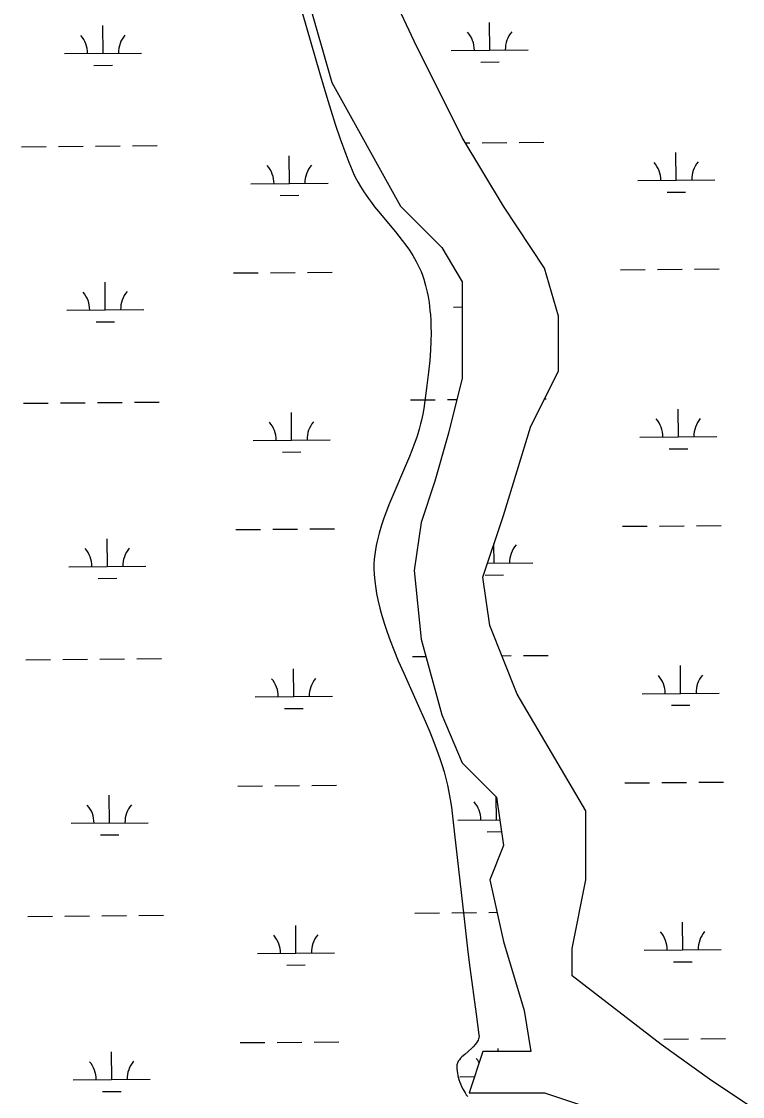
# Model space of a CAD drawing. Extents: x 3568792 to 3606828, y 529143 to 554785.
# Drawn here: x 3588641 to 3589576, y 550752 to 552146 of the extents above; entities that cross this region are included whole.
import ezdxf

# ---------------------------------------------------------------- set-up
doc = ezdxf.new("R2010")
doc.units = 0
for name, color, linetype in [('V-SITE-VEGE', 7, 'Continuous'), ('V-TOPO-SHOR', 7, 'Continuous'), ('V-WETL-SWMP', 7, 'Continuous')]:
    doc.layers.add(name, color=color, linetype=linetype)

msp = doc.modelspace()

# ---------------------------------------------------------------- linework, layer by layer
at = {"layer": 'V-SITE-VEGE'}
for p, q in [((3589005.1, 552157.9), (3589027.4, 552080.3)), ((3589027.4, 552080.3), (3589036.9, 552048.3)), ((3589036.9, 552048.3), (3589042.2, 552031.3)), ((3589042.2, 552031.3), (3589048, 552013.3)), ((3589048, 552013.3), (3589054.5, 551994.3)), ((3589054.5, 551994.3), (3589061.7, 551974.2)), ((3589061.7, 551974.2), (3589065.6, 551963.9)), ((3589065.6, 551963.9), (3589069.8, 551953.4)), ((3589069.8, 551953.4), (3589072.4, 551947.2)), ((3589072.4, 551947.2), (3589075.4, 551941.3)), ((3589075.4, 551941.3), (3589077.5, 551937.4)), ((3589077.5, 551937.4), (3589080.6, 551932.2)), ((3589080.6, 551932.2), (3589084.9, 551925.5)), ((3589084.9, 551925.5), (3589091, 551916.7)), ((3589091, 551916.7), (3589094.8, 551911.8)), ((3589094.8, 551911.8), (3589099.1, 551906.2)), ((3589099.1, 551906.2), (3589104.2, 551899.9)), ((3589104.2, 551899.9), (3589126.2, 551873.6)), ((3589126.2, 551873.6), (3589135, 551862.5)), ((3589135, 551862.5), (3589139.5, 551856.4)), ((3589139.5, 551856.4), (3589144.1, 551849.9)), ((3589144.1, 551849.9), (3589148.6, 551842.8)), ((3589148.6, 551842.8), (3589153.1, 551835)), ((3589153.1, 551835), (3589155.3, 551830.9)), ((3589155.3, 551830.9), (3589157.3, 551826.6)), ((3589157.3, 551826.6), (3589159.3, 551822.1)), ((3589159.3, 551822.1), (3589161.1, 551817.4)), ((3589161.1, 551817.4), (3589162.8, 551812.4)), ((3589162.8, 551812.4), (3589165.2, 551804)), ((3589165.2, 551804), (3589167.3, 551795.5)), ((3589167.3, 551795.5), (3589168.4, 551789.8)), ((3589168.4, 551789.8), (3589169.7, 551782.1)), ((3589169.7, 551782.1), (3589170.9, 551771.7)), ((3589170.9, 551771.7), (3589171.5, 551765.8)), ((3589171.5, 551765.8), (3589171.9, 551759)), ((3589171.9, 551759), (3589172.2, 551751.1)), ((3589172.3, 551742.2), (3589172.1, 551731.9)), ((3589172.2, 551751.1), (3589172.3, 551742.2)), ((3589172.1, 551731.9), (3589171.6, 551720.1)), ((3589171.6, 551720.1), (3589170.6, 551706.7)), ((3589170.6, 551706.7), (3589169.1, 551691.4)), ((3589169.1, 551691.4), (3589166.9, 551674.1)), ((3589166.9, 551674.1), (3589162.8, 551644.6)), ((3589162.8, 551644.6), (3589161.6, 551637)), ((3589160, 551629.5), (3589158.7, 551624.4)), ((3589161.6, 551637), (3589160, 551629.5)), ((3589156.9, 551617.7), (3589154.1, 551608.7)), ((3589158.7, 551624.4), (3589156.9, 551617.7)), ((3589154.1, 551608.7), (3589150, 551596.8)), ((3589147.4, 551589.9), (3589144.3, 551582.1)), ((3589150, 551596.8), (3589147.4, 551589.9)), ((3589144.3, 551582.1), (3589117.6, 551519.7)), ((3589117.6, 551519.7), (3589114.4, 551511.4)), ((3589114.4, 551511.4), (3589111.1, 551502.5)), ((3589107.9, 551493.1), (3589104.8, 551483)), ((3589111.1, 551502.5), (3589107.9, 551493.1)), ((3589103.5, 551477.8), (3589102.2, 551472.5)), ((3589104.8, 551483), (3589103.5, 551477.8)), ((3589100, 551461.2), (3589099.2, 551455.3)), ((3589101, 551466.9), (3589100, 551461.2)), ((3589102.2, 551472.5), (3589101, 551466.9)), ((3589098.6, 551449.2), (3589098.2, 551443)), ((3589099.2, 551455.3), (3589098.6, 551449.2)), ((3589098.2, 551443), (3589098.1, 551436.5)), ((3589098.1, 551436.5), (3589098.4, 551429.8)), ((3589098.4, 551429.8), (3589099.3, 551420.4)), ((3589099.3, 551420.4), (3589100.5, 551411)), ((3589100.5, 551411), (3589101.6, 551404.8)), ((3589101.6, 551404.8), (3589103.2, 551396.5)), ((3589103.2, 551396.5), (3589105.8, 551385.4)), ((3589105.8, 551385.4), (3589107.5, 551379.1)), ((3589107.5, 551379.1), (3589109.6, 551371.9)), ((3589109.6, 551371.9), (3589112.2, 551363.7)), ((3589112.2, 551363.7), (3589115.4, 551354.3)), ((3589115.4, 551354.3), (3589119.3, 551343.6)), ((3589119.3, 551343.6), (3589124.1, 551331.4)), ((3589124.1, 551331.4), (3589129.8, 551317.4)), ((3589129.8, 551317.4), (3589136.8, 551301.4)), ((3589136.8, 551301.4), (3589154.4, 551262.2)), ((3589154.4, 551262.2), (3589165, 551238.3)), ((3589165, 551238.3), (3589170.5, 551225.4)), ((3589170.5, 551225.4), (3589176, 551211.7)), ((3589176, 551211.7), (3589181.4, 551196.9)), ((3589181.4, 551196.9), (3589184.1, 551189.3)), ((3589184.1, 551189.3), (3589186.6, 551181.4)), ((3589186.6, 551181.4), (3589189.1, 551173.2)), ((3589189.1, 551173.2), (3589191.4, 551164.8)), ((3589191.4, 551164.8), (3589193.6, 551156)), ((3589193.6, 551156), (3589195.5, 551146.9)), ((3589195.5, 551146.9), (3589197.2, 551137.5)), ((3589197.2, 551137.5), (3589198.6, 551127.7)), ((3589198.6, 551127.7), (3589202.8, 551092.7)), ((3589202.8, 551092.7), (3589214.7, 550986.8)), ((3589214.7, 550986.8), (3589220.1, 550939.8)), ((3589220.1, 550939.8), (3589222.6, 550919.6)), ((3589222.6, 550919.6), (3589230.9, 550859.2)), ((3589230.9, 550859.2), (3589234.4, 550832.4)), ((3589230.1, 550820.3), (3589227.1, 550817)), ((3589232.1, 550823.2), (3589230.1, 550820.3)), ((3589233.3, 550825.3), (3589232.1, 550823.2)), ((3589233.9, 550827), (3589233.3, 550825.3)), ((3589234.2, 550828.3), (3589233.9, 550827)), ((3589234.5, 550830.3), (3589234.2, 550828.3)), ((3589234.4, 550832.4), (3589234.5, 550830.3)), ((3589215.9, 550807), (3589212.3, 550803.7)), ((3589225.1, 550815), (3589215.9, 550807)), ((3589227.1, 550817), (3589225.1, 550815)), ((3589205.9, 550793.4), (3589205.8, 550792.1)), ((3589206.1, 550794.6), (3589205.9, 550793.4)), ((3589206.5, 550795.8), (3589206.1, 550794.6)), ((3589207.6, 550798), (3589206.5, 550795.8)), ((3589209.1, 550800.1), (3589207.6, 550798)), ((3589210.6, 550801.9), (3589209.1, 550800.1)), ((3589212.3, 550803.7), (3589210.6, 550801.9)), ((3589205.8, 550792.1), (3589205.8, 550788.6)), ((3589205.8, 550788.6), (3589206.1, 550785)), ((3589206.1, 550785), (3589206.5, 550782.5)), ((3589206.5, 550782.5), (3589207.1, 550779)), ((3589207.1, 550779), (3589208.3, 550774.4)), ((3589208.3, 550774.4), (3589209.1, 550771.7)), ((3589209.1, 550771.7), (3589210.3, 550768.7)), ((3589210.3, 550768.7), (3589211.8, 550765.2)), ((3589211.8, 550765.2), (3589213.8, 550761.3)), ((3589213.8, 550761.3), (3589216.4, 550757)), ((3589216.4, 550757), (3589218, 550754.7)), ((3589218, 550754.7), (3589219.9, 550752.4))]:
    msp.add_line(p, q, dxfattribs=at)
at = {"layer": 'V-TOPO-SHOR'}
for p, q in [((3588990.1, 552254.3), (3589043.6, 552067.2)), ((3589150.4, 552120.7), (3589097, 552236.5)), ((3589212.8, 551995.9), (3589150.4, 552120.7)), ((3589043.6, 552067.2), (3589132.6, 551906.8)), ((3589266.2, 551906.8), (3589212.8, 551995.9)), ((3589132.6, 551906.8), (3589186.1, 551853.3)), ((3589319.6, 551826.6), (3589266.2, 551906.8)), ((3589186.1, 551853.3), (3589212.8, 551808.7)), ((3589337.5, 551764.2), (3589319.6, 551826.6)), ((3589212.8, 551808.7), (3589212.8, 551684)), ((3589337.5, 551692.9), (3589337.5, 551764.2)), ((3589301.8, 551621.6), (3589337.5, 551692.9)), ((3589212.8, 551684), (3589195, 551612.7)), ((3589266.2, 551505.8), (3589301.8, 551621.6)), ((3589195, 551612.7), (3589177.2, 551550.3)), ((3589177.2, 551550.3), (3589159.3, 551496.8)), ((3589239.5, 551425.6), (3589266.2, 551505.8)), ((3589159.3, 551496.8), (3589150.4, 551434.5)), ((3589150.4, 551434.5), (3589159.3, 551345.3)), ((3589248.4, 551363.2), (3589239.5, 551425.6)), ((3589284, 551274.1), (3589248.4, 551363.2)), ((3589159.3, 551345.3), (3589186.1, 551247.3)), ((3589373.1, 551122.6), (3589284, 551274.1)), ((3589186.1, 551247.3), (3589212.8, 551184.9)), ((3589212.8, 551184.9), (3589257.3, 551140.4)), ((3589257.3, 551140.4), (3589266.2, 551078)), ((3589373.1, 551033.4), (3589373.1, 551122.6)), ((3589266.2, 551078), (3589248.4, 551033.4)), ((3589248.4, 551033.4), (3589266.2, 550953.2)), ((3589355.3, 550944.3), (3589373.1, 551033.4)), ((3589266.2, 550953.2), (3589292.9, 550864.1)), ((3589355.3, 550908.7), (3589355.3, 550944.3)), ((3589471, 550819.6), (3589355.3, 550908.7)), ((3589292.9, 550864.1), (3589301.8, 550810.7)), ((3589239.5, 550810.7), (3589221.7, 550757.2)), ((3589301.8, 550810.7), (3589239.5, 550810.7)), ((3589533.4, 550775), (3589471, 550819.6)), ((3589613.5, 550721.5), (3589533.4, 550775)), ((3589221.7, 550757.2), (3589319.6, 550757.2)), ((3589319.6, 550757.2), (3589399.8, 550730.5))]:
    msp.add_line(p, q, dxfattribs=at)
at = {"layer": 'V-WETL-SWMP'}
for p, q in [((3588990.1, 552254.3), (3589043.6, 552067.2)), ((3589150.4, 552120.7), (3589097, 552236.5)), ((3589248.5, 552109.2), (3589248.2, 552145.2)), ((3588746.7, 552105), (3588746.3, 552141)), ((3589212.8, 551995.9), (3589150.4, 552120.7)), ((3588696.7, 552104.6), (3588796.7, 552105.4)), ((3589198.5, 552108.8), (3589298.5, 552109.6)), ((3588734.8, 552089.4), (3588758.8, 552089.7)), ((3589236.7, 552093.7), (3589260.7, 552093.9)), ((3589043.6, 552067.2), (3589132.6, 551906.8)), ((3589266.2, 551906.8), (3589212.8, 551995.9)), ((3588640.8, 551984), (3588672.8, 551984.3)), ((3588688.8, 551984.4), (3588720.8, 551984.7)), ((3588736.8, 551984.8), (3588768.8, 551985.1)), ((3588784.8, 551985.2), (3588816.8, 551985.5)), ((3589217, 551988.9), (3589222.7, 551988.9)), ((3589238.7, 551989.1), (3589270.7, 551989.3)), ((3589286.7, 551989.5), (3589318.7, 551989.7)), ((3588988.6, 551936.2), (3588988.3, 551972.2)), ((3589490.4, 551940.4), (3589490.1, 551976.4)), ((3588938.6, 551935.8), (3589038.6, 551936.6)), ((3589440.5, 551940), (3589540.4, 551940.9)), ((3589478.6, 551924.9), (3589502.6, 551925.1)), ((3588976.7, 551920.7), (3589000.7, 551920.9)), ((3589132.6, 551906.8), (3589186.1, 551853.3)), ((3589319.6, 551826.6), (3589266.2, 551906.8)), ((3589186.1, 551853.3), (3589212.8, 551808.7)), ((3589337.5, 551764.2), (3589319.6, 551826.6)), ((3589418, 551824.4), (3589450, 551824.7)), ((3589466, 551824.8), (3589498, 551825.1)), ((3589514, 551825.2), (3589546, 551825.5)), ((3588916.1, 551820.2), (3588948.1, 551820.4)), ((3588964.1, 551820.6), (3588996.1, 551820.8)), ((3589012.1, 551821), (3589044.1, 551821.2)), ((3588749.5, 551772.3), (3588749.2, 551808.3)), ((3589212.8, 551808.7), (3589212.8, 551684)), ((3588699.5, 551771.9), (3588799.5, 551772.7)), ((3589201.4, 551776.1), (3589212.8, 551776.2)), ((3588737.6, 551756.8), (3588761.6, 551757)), ((3589337.5, 551692.9), (3589337.5, 551764.2)), ((3589301.8, 551621.6), (3589337.5, 551692.9)), ((3589212.8, 551684), (3589195, 551612.7)), ((3589319.5, 551657.1), (3589321.5, 551657.1)), ((3588643.6, 551651.3), (3588675.6, 551651.6)), ((3588691.6, 551651.8), (3588723.6, 551652)), ((3588739.6, 551652.2), (3588771.6, 551652.4)), ((3588787.6, 551652.6), (3588819.6, 551652.8)), ((3589145.5, 551655.6), (3589177.5, 551655.9)), ((3589193.5, 551656), (3589205.8, 551656.1)), ((3589493.3, 551607.8), (3589493, 551643.8)), ((3588991.4, 551603.5), (3588991.1, 551639.5)), ((3589266.2, 551505.8), (3589301.8, 551621.6)), ((3588941.4, 551603.1), (3589041.4, 551604)), ((3589195, 551612.7), (3589177.2, 551550.3)), ((3589443.3, 551607.4), (3589543.3, 551608.2)), ((3588979.5, 551588), (3589003.5, 551588.2)), ((3589481.4, 551592.2), (3589505.4, 551592.4)), ((3589177.2, 551550.3), (3589159.3, 551496.8)), ((3589239.5, 551425.6), (3589266.2, 551505.8)), ((3589159.3, 551496.8), (3589150.4, 551434.5)), ((3589420.8, 551491.7), (3589452.8, 551492)), ((3589468.8, 551492.1), (3589500.8, 551492.4)), ((3589516.8, 551492.5), (3589548.8, 551492.8)), ((3588752.3, 551439.7), (3588752, 551475.7)), ((3588918.9, 551487.5), (3588950.9, 551487.8)), ((3588966.9, 551487.9), (3588998.9, 551488.2)), ((3589014.9, 551488.3), (3589046.9, 551488.6)), ((3589254.2, 551443.9), (3589253.9, 551468.9)), ((3588702.3, 551439.2), (3588802.3, 551440.1)), ((3589150.4, 551434.5), (3589159.3, 551345.3)), ((3589245.6, 551443.8), (3589304.2, 551444.3)), ((3588740.4, 551424.1), (3588764.4, 551424.3)), ((3589248.4, 551363.2), (3589239.5, 551425.6)), ((3589242.3, 551428.4), (3589266.3, 551428.6)), ((3589284, 551274.1), (3589248.4, 551363.2)), ((3589159.3, 551345.3), (3589186.1, 551247.3)), ((3589148.3, 551322.9), (3589165.4, 551323.1)), ((3589264.1, 551323.9), (3589276.3, 551324)), ((3589292.3, 551324.1), (3589324.3, 551324.4)), ((3588646.4, 551318.7), (3588678.4, 551319)), ((3588694.4, 551319.1), (3588726.4, 551319.4)), ((3588742.4, 551319.5), (3588774.4, 551319.8)), ((3588790.4, 551319.9), (3588822.4, 551320.2)), ((3589496.1, 551275.1), (3589495.8, 551311.1)), ((3588994.2, 551270.9), (3588993.9, 551306.9)), ((3588944.2, 551270.5), (3589044.2, 551271.3)), ((3589373.1, 551122.6), (3589284, 551274.1)), ((3589446.1, 551274.7), (3589546.1, 551275.5)), ((3588982.3, 551255.3), (3589006.3, 551255.5)), ((3589484.2, 551259.6), (3589508.2, 551259.8)), ((3589186.1, 551247.3), (3589212.8, 551184.9)), ((3589212.8, 551184.9), (3589257.3, 551140.4)), ((3588921.7, 551154.8), (3588953.7, 551155.1)), ((3588969.7, 551155.2), (3589001.7, 551155.5)), ((3589017.7, 551155.6), (3589049.7, 551155.9)), ((3589423.6, 551159.1), (3589455.6, 551159.3)), ((3589471.6, 551159.5), (3589503.6, 551159.7)), ((3589519.6, 551159.9), (3589551.6, 551160.1)), ((3588755.1, 551107), (3588754.8, 551143)), ((3589257, 551111.2), (3589256.7, 551141)), ((3589257.3, 551140.4), (3589266.2, 551078)), ((3589373.1, 551033.4), (3589373.1, 551122.6)), ((3588705.1, 551106.6), (3588805.1, 551107.4)), ((3589207, 551110.8), (3589261.5, 551111.3)), ((3588743.2, 551091.5), (3588767.2, 551091.7)), ((3589245.1, 551095.7), (3589263.7, 551095.8)), ((3589266.2, 551078), (3589248.4, 551033.4)), ((3589248.4, 551033.4), (3589266.2, 550953.2)), ((3589355.3, 550944.3), (3589373.1, 551033.4)), ((3588793.2, 550987.2), (3588825.2, 550987.5)), ((3589151.1, 550990.3), (3589183.1, 550990.5)), ((3589199.1, 550990.7), (3589231.1, 550990.9)), ((3589247.1, 550991.1), (3589257.8, 550991.2)), ((3588649.2, 550986), (3588681.2, 550986.3)), ((3588697.2, 550986.4), (3588729.2, 550986.7)), ((3588745.2, 550986.8), (3588777.2, 550987.1)), ((3588997, 550938.2), (3588996.7, 550974.2)), ((3589498.9, 550942.4), (3589498.6, 550978.4)), ((3589266.2, 550953.2), (3589292.9, 550864.1)), ((3588947, 550937.8), (3589047, 550938.6)), ((3589355.3, 550908.7), (3589355.3, 550944.3)), ((3589448.9, 550942), (3589548.9, 550942.9)), ((3588985.1, 550922.7), (3589009.1, 550922.9)), ((3589487, 550926.9), (3589511, 550927.1)), ((3589471, 550819.6), (3589355.3, 550908.7)), ((3589292.9, 550864.1), (3589301.8, 550810.7)), ((3588924.5, 550822.2), (3588956.5, 550822.4)), ((3588972.5, 550822.6), (3589004.5, 550822.8)), ((3589020.5, 550823), (3589052.5, 550823.2)), ((3589474.4, 550826.8), (3589506.4, 550827.1)), ((3589522.4, 550827.2), (3589554.4, 550827.5)), ((3588757.9, 550774.3), (3588757.6, 550810.3)), ((3589239.5, 550810.7), (3589221.7, 550757.2)), ((3589301.8, 550810.7), (3589239.5, 550810.7)), ((3589259.5, 550810.7), (3589259.5, 550814.6)), ((3589533.4, 550775), (3589471, 550819.6)), ((3589209.8, 550778.1), (3589228.7, 550778.3)), ((3588707.9, 550773.9), (3588807.9, 550774.7)), ((3589613.5, 550721.5), (3589533.4, 550775)), ((3588746, 550758.8), (3588770, 550759)), ((3589221.7, 550757.2), (3589319.6, 550757.2)), ((3589319.6, 550757.2), (3589399.8, 550730.5))]:
    msp.add_line(p, q, dxfattribs=at)
for centre, start, end in [((3589193.3, 552109.2), 359.7115, 41.2552), ((3589303.8, 552110.2), 139.7115, 181.2552), ((3588691.4, 552105), 359.7115, 41.2552), ((3588801.9, 552105.9), 139.7115, 181.2552), ((3589435.2, 551940.4), 359.7115, 41.2552), ((3589545.7, 551941.4), 139.7115, 181.2552), ((3588933.3, 551936.2), 359.7115, 41.2552), ((3589043.8, 551937.1), 139.7115, 181.2552), ((3588804.7, 551773.3), 139.7115, 181.2552), ((3588694.2, 551772.3), 359.7115, 41.2552), ((3589438, 551607.8), 359.7115, 41.2552), ((3589548.5, 551608.7), 139.7115, 181.2552), ((3588936.1, 551603.5), 359.7115, 41.2552), ((3589046.6, 551604.5), 139.7115, 181.2552), ((3588697, 551439.7), 359.7115, 41.2552), ((3588807.5, 551440.6), 139.7115, 181.2552), ((3589309.4, 551444.8), 139.7115, 181.2552), ((3588938.9, 551270.9), 359.7115, 41.2552), ((3589049.4, 551271.8), 139.7115, 181.2552), ((3589440.8, 551275.1), 359.7115, 41.2552), ((3589551.3, 551276.1), 139.7115, 181.2552), ((3588699.8, 551107), 359.7115, 41.2552), ((3588810.3, 551107.9), 139.7115, 181.2552), ((3589201.7, 551111.2), 359.7115, 41.2552), ((3588941.7, 550938.2), 359.7115, 41.2552), ((3589052.2, 550939.2), 139.7115, 181.2552), ((3589443.6, 550942.5), 359.7115, 41.2552), ((3589554.1, 550943.4), 139.7115, 181.2552), ((3588702.6, 550774.3), 359.7115, 41.2552), ((3588813.1, 550775.3), 139.7115, 181.2552), ((3589204.5, 550778.6), 30.7536, 41.2552)]:
    msp.add_arc(centre, 35.2, start, end, dxfattribs=at)

doc.saveas('drawing.dxf')
